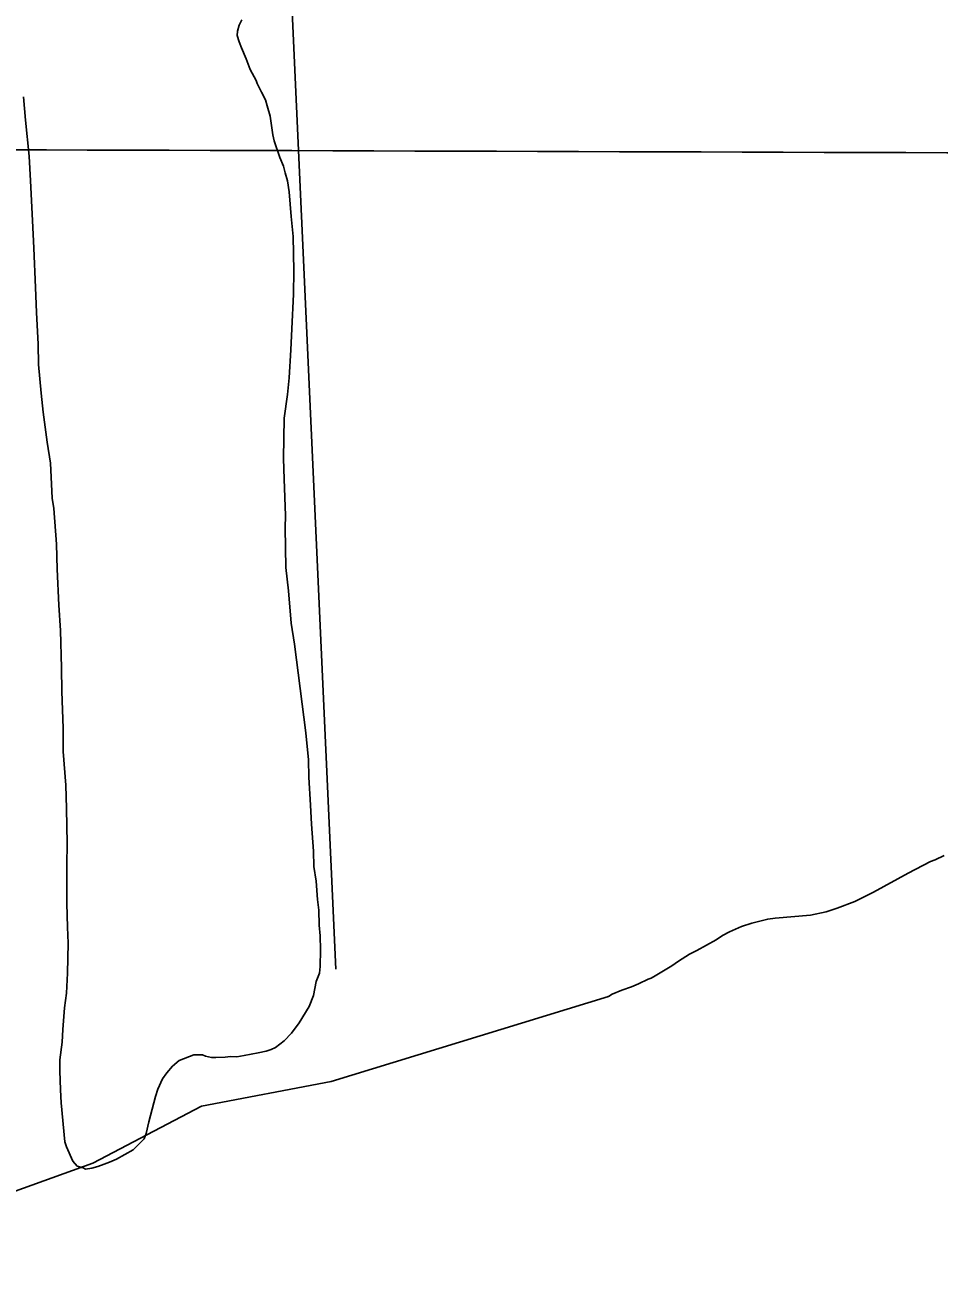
# Model space of a CAD drawing. Extents: x 3161564 to 3199464, y 849354 to 874788.
# Drawn here: x 3166903 to 3167816, y 859761 to 861004 of the extents above; entities that cross this region are included whole.
import ezdxf

# ---------------------------------------------------------------- set-up
doc = ezdxf.new("R2010")
doc.units = 0
for name, color, linetype in [('V-GRID-MAJR', 7, 'Continuous'), ('V-SITE-VEGE', 7, 'Continuous'), ('V-TOPO-SHOR', 7, 'Continuous')]:
    doc.layers.add(name, color=color, linetype=linetype)

msp = doc.modelspace()

# ---------------------------------------------------------------- linework, layer by layer
at = {"layer": 'V-GRID-MAJR'}
msp.add_spline([(3165780.446, 860882.501), (3171010.106, 860866.147), (3176239.768, 860850.5530000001), (3181469.433, 860835.721), (3186699.099, 860821.649), (3191928.768, 860808.338), (3197158.438, 860795.787), (3197158.4390000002, 860795.787)], degree=3, dxfattribs=at)
at = {"layer": 'V-SITE-VEGE'}
for p, q in [((3167117.041, 861003.2879999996), (3167119.574, 861008.7379999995)), ((3167115.036, 860992.9429999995), (3167115.107, 860997.2159999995)), ((3167116.764, 860986.8099999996), (3167115.036, 860992.9429999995)), ((3167115.107, 860997.2159999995), (3167117.0410000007, 861003.2879999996)), ((3167119.105, 860980.6679999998), (3167116.764, 860986.8099999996)), ((3167123.801, 860969.5999999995), (3167119.105, 860980.6679999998)), ((3167127.899, 860959.1549999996), (3167123.801, 860969.5999999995)), ((3167133.818, 860948.0679999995), (3167127.899, 860959.1549999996)), ((3167134.987, 860944.9959999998), (3167133.818, 860948.0679999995)), ((3167139.1180000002, 860936.3819999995), (3167134.987, 860944.9959999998)), ((3166901.585, 860931.8089999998), (3166903.639, 860908.5779999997)), ((3167143.267, 860928.9859999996), (3167139.1180000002, 860936.3819999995)), ((3167144.9960000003, 860922.8529999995), (3167143.2670000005, 860928.9859999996)), ((3167147.873, 860912.4279999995), (3167144.9960000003, 860922.8529999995)), ((3166903.639, 860908.5779999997), (3166907.309, 860872.5029999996)), ((3167150.6180000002, 860894.0679999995), (3167147.873, 860912.4279999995)), ((3167151.736, 860887.9469999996), (3167150.6180000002, 860894.0679999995)), ((3167157.562, 860871.3679999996), (3167151.736, 860887.9469999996)), ((3166907.309, 860872.5029999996), (3166908.73, 860848.0619999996)), ((3167161.083, 860862.7619999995), (3167157.562, 860871.3679999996)), ((3167162.801, 860856.0179999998), (3167161.0830000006, 860862.7619999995)), ((3167165.109, 860848.0449999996), (3167162.801, 860856.0179999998)), ((3166908.73, 860848.0619999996), (3166910.508, 860808.3529999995)), ((3167166.756, 860837.0289999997), (3167165.109, 860848.0449999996)), ((3167168.789, 860812.5779999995), (3167166.756, 860837.0289999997)), ((3166910.508, 860808.3529999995), (3166911.878, 860780.8609999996)), ((3167170.893, 860792.3989999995), (3167168.789, 860812.5779999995)), ((3166911.878, 860780.8609999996), (3166913.666, 860741.7639999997)), ((3167171.544, 860758.2059999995), (3167170.893, 860792.3989999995)), ((3167171.157, 860735.0139999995), (3167171.544, 860758.2059999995)), ((3166913.666, 860741.7639999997), (3166914.469, 860716.7229999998)), ((3167169.3510000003, 860700.2509999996), (3167171.157, 860735.0139999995)), ((3166914.469, 860716.7229999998), (3166916.38, 860684.9489999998)), ((3167168.394, 860679.5129999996), (3167169.3510000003, 860700.2509999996)), ((3166916.38, 860684.9489999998), (3166916.654, 860664.8009999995)), ((3167166.705, 860651.4639999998), (3167168.394, 860679.5129999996)), ((3166916.654, 860664.8009999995), (3166919.224, 860636.0669999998)), ((3167165.207, 860635.0039999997), (3167166.705, 860651.4639999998)), ((3166919.224, 860636.0669999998), (3166921.35, 860617.1109999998)), ((3167161.759, 860611.2559999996), (3167165.2070000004, 860635.0039999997)), ((3166921.35, 860617.1109999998), (3166925.12, 860587.1339999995)), ((3167161.085, 860570.9799999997), (3167161.759, 860611.2559999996)), ((3166925.12, 860587.1339999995), (3166928.434, 860566.3269999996)), ((3167161.957, 860550.2109999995), (3167161.085, 860570.9799999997)), ((3166928.434, 860566.3269999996), (3166930.296, 860531.4999999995)), ((3167163.186, 860514.1739999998), (3167161.957, 860550.2109999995)), ((3166930.296, 860531.4999999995), (3166931.951, 860521.0939999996)), ((3166931.951, 860521.0939999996), (3166934.4080000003, 860485.6499999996)), ((3167162.981, 860501.9699999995), (3167163.186, 860514.1739999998)), ((3167163.538, 860462.2819999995), (3167162.981, 860501.9699999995)), ((3166934.4080000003, 860485.6499999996), (3166935.213, 860460.6089999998)), ((3166935.213, 860460.6089999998), (3166937.0500000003, 860424.5619999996)), ((3167166.203, 860439.0409999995), (3167163.538, 860462.2819999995)), ((3167168.714, 860406.6459999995), (3167166.203, 860439.0409999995)), ((3166937.0500000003, 860424.5619999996), (3166938.463, 860399.5109999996)), ((3166938.463, 860399.5109999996), (3166939.671, 860362.2559999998)), ((3167172.0270000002, 860385.8379999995), (3167168.714, 860406.6459999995)), ((3167183.363, 860297.1329999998), (3167172.0270000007, 860385.8379999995)), ((3166939.671, 860362.2559999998), (3166939.884, 860338.4459999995)), ((3166939.884, 860338.4459999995), (3166941.1010000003, 860301.7989999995)), ((3166941.1010000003, 860301.7989999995), (3166941.324, 860278.5989999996)), ((3167185.966, 860270.2349999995), (3167183.363, 860297.1329999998)), ((3166941.324, 860278.5989999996), (3166943.815, 860244.9829999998)), ((3167186.29, 860253.1359999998), (3167185.966, 860270.2349999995)), ((3167188.262, 860225.0229999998), (3167186.29, 860253.1359999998)), ((3166943.815, 860244.9829999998), (3166944.646, 860221.7729999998)), ((3166944.646, 860221.7729999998), (3166945.285, 860186.9689999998)), ((3167189.165, 860206.0849999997), (3167188.262, 860225.0229999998)), ((3167191.1580000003, 860179.1929999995), (3167189.165, 860206.0849999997)), ((3166945.285, 860186.9689999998), (3166944.929, 860165.6109999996)), ((3167191.512, 860163.9269999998), (3167191.1580000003, 860179.1929999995)), ((3166944.929, 860165.6109999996), (3166945.0470000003, 860136.3079999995)), ((3167193.707, 860149.2389999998), (3167191.512, 860163.9269999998)), ((3167195.231, 860130.9009999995), (3167193.707, 860149.2389999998)), ((3166945.0470000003, 860136.3079999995), (3166944.896, 860127.1529999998)), ((3166944.896, 860127.1529999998), (3166945.717, 860103.3329999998)), ((3167196.2800000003, 860120.5059999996), (3167195.231, 860130.9009999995)), ((3167196.634, 860105.2419999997), (3167196.2800000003, 860120.5059999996)), ((3166945.717, 860103.3329999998), (3166946.061, 860087.4569999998)), ((3167197.681, 860094.8459999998), (3167196.634, 860105.2419999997)), ((3166946.061, 860087.4569999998), (3166945.5640000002, 860057.5539999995)), ((3167198.057, 860080.7989999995), (3167197.681, 860094.8459999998)), ((3167197.781, 860064.3229999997), (3167198.057, 860080.7989999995)), ((3167197.058, 860057.6199999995), (3167197.7810000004, 860064.3229999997)), ((3166945.5640000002, 860057.5539999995), (3166944.615, 860037.4289999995)), ((3167191.188, 860035.1329999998), (3167193.863, 860049.1289999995)), ((3167193.863, 860049.1289999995), (3167197.058, 860057.6199999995)), ((3166944.615, 860037.4289999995), (3166942.539, 860022.8119999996)), ((3166942.539, 860022.8119999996), (3166940.9620000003, 860001.4719999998)), ((3167176.693, 860007.9069999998), (3167186.734, 860024.2209999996)), ((3167186.734, 860024.2209999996), (3167191.188, 860035.1329999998)), ((3166940.9620000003, 860001.4719999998), (3166940.136, 859988.6679999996)), ((3167169.197, 859997.6539999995), (3167176.693, 860007.9069999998)), ((3166940.136, 859988.6679999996), (3166938.011, 859970.9999999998)), ((3167153.085, 859983.2709999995), (3167161.74, 859989.8429999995)), ((3167161.74, 859989.8429999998), (3167169.197, 859997.6539999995)), ((3167057.0300000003, 859970.2299999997), (3167071.778, 859976.0889999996)), ((3167071.778, 859976.0889999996), (3167080.3200000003, 859975.9459999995)), ((3167080.3200000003, 859975.9459999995), (3167083.353, 859974.6739999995)), ((3167083.353, 859974.6739999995), (3167089.436, 859973.3509999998)), ((3167089.436, 859973.3509999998), (3167093.708, 859973.2789999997)), ((3167093.708, 859973.2789999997), (3167102.87, 859973.7359999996)), ((3167102.87, 859973.7359999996), (3167108.373, 859974.2559999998)), ((3167108.373, 859974.2559999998), (3167114.4760000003, 859974.1539999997)), ((3167114.4760000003, 859974.1539999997), (3167121.819, 859975.2529999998)), ((3167121.819, 859975.2529999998), (3167135.909, 859978.0669999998)), ((3167135.909, 859978.0669999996), (3167143.867, 859979.7649999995)), ((3167143.867, 859979.7649999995), (3167148.7830000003, 859981.5119999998)), ((3167148.7830000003, 859981.5119999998), (3167153.085, 859983.2709999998)), ((3166938.011, 859970.9999999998), (3166937.826, 859960.0159999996)), ((3167044.6210000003, 859958.2279999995), (3167050.227, 859964.8489999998)), ((3167050.227, 859964.8489999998), (3167057.0300000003, 859970.2299999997)), ((3166937.826, 859960.0159999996), (3166938.731, 859941.0779999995)), ((3167035.803, 859941.8949999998), (3167040.247, 859952.1989999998)), ((3167040.247, 859952.1989999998), (3167044.6210000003, 859958.2279999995)), ((3166938.731, 859941.0779999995), (3166939.127, 859928.2519999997)), ((3167033.238, 859934.6129999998), (3167035.803, 859941.8949999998)), ((3166939.127, 859928.2519999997), (3166942.7460000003, 859889.1249999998)), ((3167026.707, 859909.0839999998), (3167033.238, 859934.6129999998)), ((3167024.072, 859897.5319999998), (3167026.707, 859909.0839999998)), ((3166942.7460000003, 859889.1249999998), (3166944.495, 859884.2109999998)), ((3167010.981, 859881.2689999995), (3167022.149, 859892.0699999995)), ((3167022.149, 859892.0699999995), (3167024.072, 859897.5319999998)), ((3166944.495, 859884.2109999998), (3166950.972, 859870.0639999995)), ((3166994.341, 859871.7799999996), (3167010.981, 859881.2689999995)), ((3166950.972, 859870.0639999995), (3166955.163, 859865.1099999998)), ((3166955.163, 859865.1099999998), (3166961.235, 859863.1759999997)), ((3166961.235, 859863.1759999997), (3166963.656, 859861.9169999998)), ((3166963.656, 859861.9169999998), (3166969.775, 859863.0329999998)), ((3166969.775, 859863.0329999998), (3166975.911, 859864.7639999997)), ((3166975.911, 859864.7639999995), (3166982.055, 859867.1019999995)), ((3166982.055, 859867.1019999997), (3166987.576, 859868.8409999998)), ((3166987.576, 859868.8409999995), (3166994.341, 859871.7799999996))]:
    msp.add_line(p, q, dxfattribs=at)
at = {"layer": 'V-TOPO-SHOR'}
msp.add_line((3167142.2854260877, 861617.568904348), (3167213.340034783, 860061.4729739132), dxfattribs=at)
for points in [[(3167820.588000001, 860174.957999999), (3167811.616000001, 860170.6569999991), (3167807.135000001, 860168.876999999), (3167784.689000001, 860157.381999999), (3167750.2490000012, 860138.2949999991), (3167731.547000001, 860128.961999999), (3167714.004000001, 860122.207999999), (3167702.818000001, 860118.684999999), (3167687.181000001, 860115.233999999), (3167651.900000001, 860112.483999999), (3167644.466000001, 860111.491999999), (3167628.817000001, 860107.3019999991), (3167618.381000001, 860104.1379999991), (3167606.422000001, 860098.7719999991), (3167599.316000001, 860095.1819999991), (3167592.938000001, 860090.8359999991), (3167573.843000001, 860080.028999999), (3167566.364000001, 860076.442999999), (3167555.495000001, 860069.5759999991), (3167548.738000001, 860064.8679999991), (3167532.250000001, 860054.7549999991), (3167528.136000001, 860052.5979999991), (3167525.152000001, 860051.5349999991), (3167515.430000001, 860046.8759999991), (3167508.706000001, 860044.020999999), (3167499.003000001, 860040.471999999), (3167489.295000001, 860036.5539999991), (3167485.549000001, 860034.388999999), (3167485.556000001, 860034.761999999)], [(3167485.549000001, 860034.388999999), (3167208.8991217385, 859949.5619652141), (3167079.224460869, 859924.6928521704), (3166970.8661826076, 859867.8491652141), (3166763.0314521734, 859793.2418260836), (3166688.4241130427, 859768.3727130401), (3166670.660460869, 859761.2672521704), (3166647.5677130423, 859768.3727130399), (3166640.462252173, 859779.0309043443), (3166633.3567913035, 859796.7945565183)]]:
    msp.add_lwpolyline(points, dxfattribs=at)

doc.saveas('drawing.dxf')
